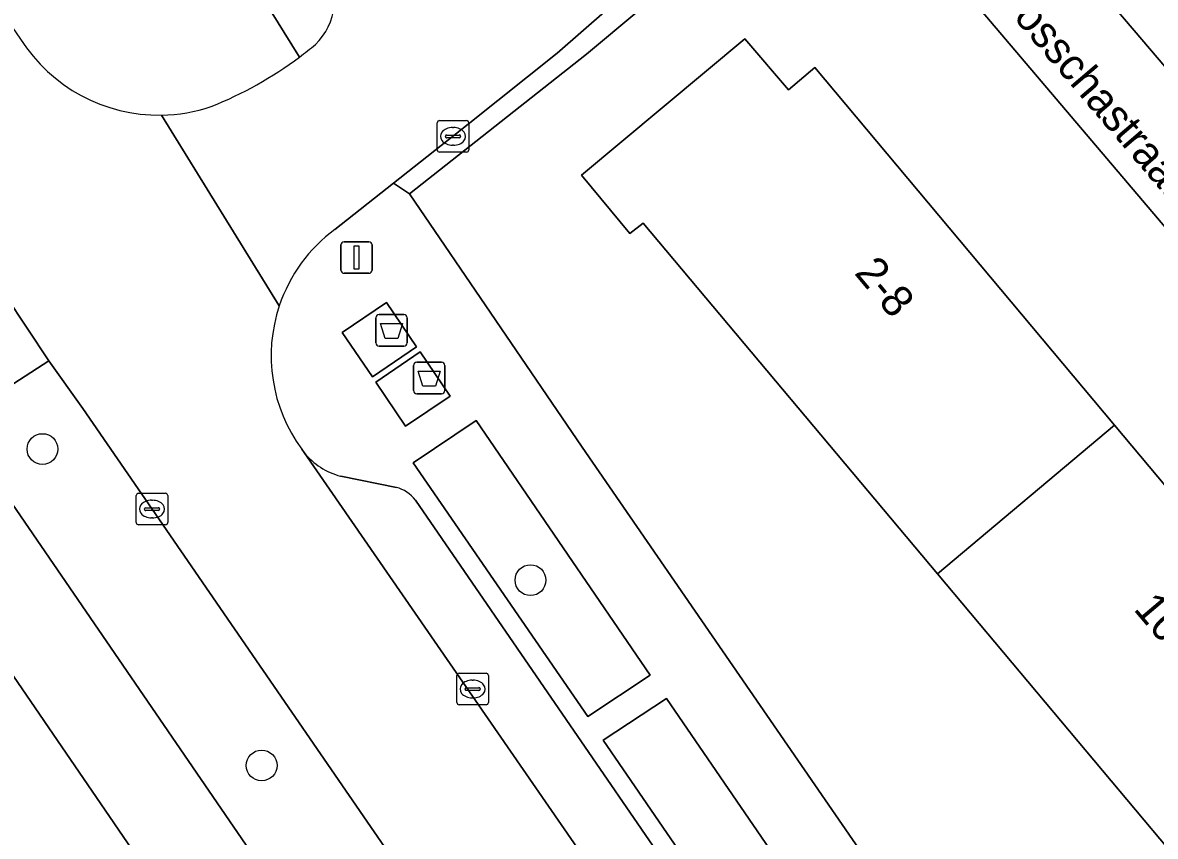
# Model space of a CAD drawing. Extents: x 159888 to 160761, y 384031 to 384750.
# Drawn here: x 160278.81 to 160314.82, y 384286.28 to 384312.14 of the extents above; entities that cross this region are included whole.
import ezdxf

# ---------------------------------------------------------------- set-up
doc = ezdxf.new("R2010")
doc.units = 0
for name, color, linetype in [('IMGEO_Afval_apart_plaats', 7, 'Continuous'), ('IMGEO_Berm_groen', 7, 'Continuous'), ('IMGEO_Boom', 7, 'Continuous'), ('IMGEO_Erf', 7, 'Continuous'), ('IMGEO_Fietspad_gesloten', 7, 'Continuous'), ('IMGEO_Groenvoorziening', 7, 'Continuous'), ('IMGEO_Kolk', 7, 'Continuous'), ('IMGEO_Lichtmast', 7, 'Continuous'), ('IMGEO_Openbare_ruimte_label', 7, 'Continuous'), ('IMGEO_Pand', 7, 'Continuous'), ('IMGEO_Pand_nummerreeks', 7, 'Continuous'), ('IMGEO_Parkeervlak_open', 7, 'Continuous'), ('IMGEO_Rijbaan_lokaal_open', 7, 'Continuous'), ('IMGEO_Voetpad_gesloten', 7, 'Continuous'), ('IMGEO_Voetpad_open', 7, 'Continuous')]:
    doc.layers.add(name, color=color, linetype=linetype)

msp = doc.modelspace()

# ---------------------------------------------------------------- linework, layer by layer
at = {"layer": 'IMGEO_Afval_apart_plaats'}
for p, q in [((160290.047, 384301.961), (160290.047, 384302.761)), ((160290.047, 384302.761), (160290.047, 384301.961)), ((160290.147, 384302.861), (160290.937, 384302.861)), ((160290.937, 384302.861), (160290.147, 384302.861)), ((160291.037, 384302.761), (160291.037, 384301.961)), ((160291.037, 384301.961), (160291.037, 384302.761)), ((160290.937, 384301.861), (160290.147, 384301.861)), ((160290.147, 384301.861), (160290.937, 384301.861)), ((160291.34, 384301.347), (160292.13, 384301.347)), ((160292.13, 384301.347), (160291.34, 384301.347)), ((160291.24, 384300.447), (160291.24, 384301.247)), ((160291.24, 384301.247), (160291.24, 384300.447)), ((160292.23, 384301.247), (160292.23, 384300.447)), ((160292.23, 384300.447), (160292.23, 384301.247)), ((160292.13, 384300.347), (160291.34, 384300.347)), ((160291.34, 384300.347), (160292.13, 384300.347))]:
    msp.add_line(p, q, dxfattribs=at)
for points in [[(160290.19, 384302.575), (160290.894, 384302.575), (160290.745, 384302.105), (160290.339, 384302.105), (160290.19, 384302.575)], [(160291.383, 384301.061), (160292.087, 384301.061), (160291.938, 384300.591), (160291.532, 384300.591), (160291.383, 384301.061)]]:
    msp.add_lwpolyline(points, dxfattribs=at)
for centre, start, end in [((160290.147, 384302.761), 90, 180), ((160290.147, 384302.761), 90, 180), ((160290.937, 384302.761), 0, 90), ((160290.937, 384302.761), 360, 90), ((160290.147, 384301.961), 180, 270), ((160290.147, 384301.961), 180, 270), ((160290.937, 384301.961), 270, 0), ((160290.937, 384301.961), 270, 0), ((160291.34, 384301.247), 90, 180), ((160291.34, 384301.247), 90, 180), ((160292.13, 384301.247), 0, 90), ((160292.13, 384301.247), 360, 90), ((160291.34, 384300.447), 180, 270), ((160291.34, 384300.447), 180, 270), ((160292.13, 384300.447), 270, 0), ((160292.13, 384300.447), 270, 0)]:
    msp.add_arc(centre, 0.1, start, end, dxfattribs=at)
at = {"layer": 'IMGEO_Berm_groen'}
for points in [[(160282.927, 384296.681), (160280.725, 384299.878), (160279.645, 384301.394), (160277.953, 384300.296), (160277.177, 384299.792)], [(160277.053, 384298.924), (160299.299, 384266.468), (160302.77, 384261.404)], [(160303.676, 384261.675), (160304.138, 384261.963), (160306.009, 384263.129), (160301.558, 384269.624), (160299.779, 384272.198), (160282.927, 384296.681)]]:
    msp.add_lwpolyline(points, dxfattribs=at)
msp.add_lwpolyline([(160276.01, 384295.023), (160275.464, 384293.165), (160274.352, 384289.384), (160282.072, 384278.341), (160283.369, 384279.235), (160285.073, 384276.775), (160283.792, 384275.881), (160287.579, 384270.463), (160296.559, 384257.184), (160298.946, 384258.862), (160300.173, 384259.725), (160296.74, 384264.74)], close=True, dxfattribs=at)
at = {"layer": 'IMGEO_Boom'}
for centre in [(160279.444, 384298.588), (160294.958, 384294.421), (160286.411, 384288.531)]:
    msp.add_circle(centre, 0.489, dxfattribs=at)
at = {"layer": 'IMGEO_Erf'}
for points in [[(160301.602, 384315.205), (160296.743, 384311.136), (160291.109, 384306.696), (160296.596, 384298.647), (160312.595, 384275.443), (160329.749, 384288.44), (160304.566, 384318.085)], [(160318.45, 384281.198), (160316.955, 384283.012), (160317.336, 384283.371), (160307.893, 384294.625), (160298.54, 384305.772), (160298.121, 384305.442), (160296.582, 384307.294), (160301.77, 384311.631), (160303.156, 384310.008), (160303.993, 384310.72), (160313.525, 384299.35), (160323.057, 384287.98), (160322.297, 384287.419), (160323.712, 384285.715)]]:
    msp.add_lwpolyline(points, close=True, dxfattribs=at)
at = {"layer": 'IMGEO_Fietspad_gesloten'}
for points in [[(160277.953, 384300.296), (160279.645, 384301.394), (160277.568, 384304.503)], [(160302.77, 384261.404), (160299.299, 384266.468), (160277.053, 384298.924)], [(160276.01, 384295.023), (160296.74, 384264.74), (160300.173, 384259.725), (160301.925, 384257.178)]]:
    msp.add_lwpolyline(points, dxfattribs=at)
at = {"layer": 'IMGEO_Groenvoorziening'}
msp.add_lwpolyline([(160334.376, 384322.584), (160330.707, 384320.49), (160327.142, 384317.932), (160319.822, 384312.651), (160314.241, 384320.516), (160315.546, 384321.854), (160318.416, 384324.982), (160314.321, 384328.458), (160314.091, 384328.653), (160311.432, 384325.343), (160306.944, 384320.354), (160327.95, 384295.702), (160330.004, 384297.782), (160326.574, 384300.84), (160321.993, 384304.881), (160347.472, 384333.034)], dxfattribs=at)
for points in [[(160296.777, 384290.092), (160298.758, 384291.399), (160293.229, 384299.495), (160291.228, 384298.146)], [(160305.921, 384280.985), (160302.699, 384285.681), (160299.284, 384290.662), (160297.273, 384289.338), (160303.954, 384279.592)]]:
    msp.add_lwpolyline(points, close=True, dxfattribs=at)
at = {"layer": 'IMGEO_Kolk'}
for p, q in [((160291.995, 384308.101), (160291.995, 384308.953)), ((160292.07, 384309.027), (160292.922, 384309.027)), ((160292.996, 384308.953), (160292.996, 384308.101)), ((160292.254, 384308.521), (160292.254, 384308.533)), ((160292.692, 384308.484), (160292.294, 384308.484)), ((160292.297, 384308.57), (160292.695, 384308.57)), ((160292.483, 384308.807), (160292.508, 384308.807)), ((160292.738, 384308.533), (160292.738, 384308.521)), ((160292.506, 384308.247), (160292.481, 384308.247)), ((160292.922, 384308.027), (160292.07, 384308.027)), ((160282.426, 384296.255), (160282.426, 384297.107)), ((160282.501, 384297.181), (160283.353, 384297.181)), ((160282.914, 384296.961), (160282.939, 384296.961)), ((160283.427, 384297.107), (160283.427, 384296.255)), ((160282.685, 384296.675), (160282.685, 384296.687)), ((160283.123, 384296.638), (160282.725, 384296.638)), ((160282.728, 384296.724), (160283.126, 384296.724)), ((160283.169, 384296.687), (160283.169, 384296.675)), ((160282.937, 384296.401), (160282.912, 384296.401)), ((160283.353, 384296.181), (160282.501, 384296.181)), ((160292.618, 384290.535), (160292.618, 384291.387)), ((160292.693, 384291.461), (160293.545, 384291.461)), ((160293.106, 384291.241), (160293.131, 384291.241)), ((160293.619, 384291.387), (160293.619, 384290.535)), ((160292.877, 384290.955), (160292.877, 384290.967)), ((160293.315, 384290.918), (160292.917, 384290.918)), ((160292.92, 384291.004), (160293.318, 384291.004)), ((160293.361, 384290.967), (160293.361, 384290.955)), ((160293.545, 384290.461), (160292.693, 384290.461)), ((160293.129, 384290.681), (160293.104, 384290.681))]:
    msp.add_line(p, q, dxfattribs=at)
for points in [[(160291.995, 384308.101), (160291.995, 384308.953)], [(160292.07, 384309.027), (160292.922, 384309.027)], [(160292.996, 384308.953), (160292.996, 384308.101)], [(160292.922, 384308.027), (160292.07, 384308.027)], [(160282.426, 384296.255), (160282.426, 384297.107)], [(160282.501, 384297.181), (160283.353, 384297.181)], [(160283.427, 384297.107), (160283.427, 384296.255)], [(160283.353, 384296.181), (160282.501, 384296.181)], [(160292.618, 384290.535), (160292.618, 384291.387)], [(160292.693, 384291.461), (160293.545, 384291.461)], [(160293.619, 384291.387), (160293.619, 384290.535)], [(160293.545, 384290.461), (160292.693, 384290.461)]]:
    msp.add_lwpolyline(points, dxfattribs=at)
for centre, radius, start, end in [((160292.072, 384308.951), 0.0765, 91.552, 178.448), ((160292.072, 384308.951), 0.0765, 91.552, 178.448), ((160292.92, 384308.951), 0.0765, 1.552, 88.448), ((160292.92, 384308.951), 0.0765, 1.552, 88.448), ((160292.294, 384308.53), 0.0403, 85.8775, 175.7526), ((160292.291, 384308.52), 0.0366, 178.938, 274.7102), ((160292.695, 384308.527), 0.043, 264.8664, 352.4533), ((160292.699, 384308.532), 0.0386, 1.7309, 96.639), ((160292.072, 384308.103), 0.0765, 181.552, 268.448), ((160292.072, 384308.103), 0.0765, 181.552, 268.448), ((160292.92, 384308.103), 0.0765, 271.552, 358.448), ((160292.92, 384308.103), 0.0765, 271.552, 358.448), ((160282.503, 384297.105), 0.0765, 91.552, 178.448), ((160282.503, 384297.105), 0.0765, 91.552, 178.448), ((160283.351, 384297.105), 0.0765, 1.552, 88.448), ((160283.351, 384297.105), 0.0765, 1.552, 88.448), ((160282.725, 384296.684), 0.0403, 85.8775, 175.7526), ((160282.722, 384296.674), 0.0366, 178.938, 274.7102), ((160283.126, 384296.681), 0.043, 264.8664, 352.4533), ((160283.13, 384296.686), 0.0386, 1.7309, 96.639), ((160282.503, 384296.257), 0.0765, 181.552, 268.448), ((160282.503, 384296.257), 0.0765, 181.552, 268.448), ((160283.351, 384296.257), 0.0765, 271.552, 358.448), ((160283.351, 384296.257), 0.0765, 271.552, 358.448), ((160292.695, 384291.385), 0.0765, 91.552, 178.448), ((160292.695, 384291.385), 0.0765, 91.552, 178.448), ((160293.543, 384291.385), 0.0765, 1.552, 88.448), ((160293.543, 384291.385), 0.0765, 1.552, 88.448), ((160292.917, 384290.964), 0.0403, 85.8775, 175.7526), ((160292.914, 384290.954), 0.0366, 178.938, 274.7102), ((160293.318, 384290.961), 0.043, 264.8664, 352.4533), ((160293.322, 384290.966), 0.0386, 1.7309, 96.639), ((160292.695, 384290.537), 0.0765, 181.552, 268.448), ((160292.695, 384290.537), 0.0765, 181.552, 268.448), ((160293.543, 384290.537), 0.0765, 271.552, 358.448), ((160293.543, 384290.537), 0.0765, 271.552, 358.448)]:
    msp.add_arc(centre, radius, start, end, dxfattribs=at)
for centre, major_axis, ratio, start_param, end_param in [((160292.482, 384308.527), (-0.387, 0.002), 0.722429, 4.712389, 7.853982), ((160292.507, 384308.527), (-0.39, 0.002), 0.717154, 1.570796, 4.712389), ((160282.913, 384296.681), (-0.387, 0.002), 0.722429, 4.712389, 7.853982), ((160282.938, 384296.681), (-0.39, 0.002), 0.717154, 1.570796, 4.712389), ((160293.105, 384290.961), (-0.387, 0.002), 0.722429, 4.712389, 7.853982), ((160293.13, 384290.961), (-0.39, 0.002), 0.717154, 1.570796, 4.712389)]:
    msp.add_ellipse(centre, major_axis=major_axis, ratio=ratio, start_param=start_param, end_param=end_param, dxfattribs=at)
at = {"layer": 'IMGEO_Lichtmast'}
for p, q in [((160288.931, 384304.276), (160288.931, 384305.076)), ((160288.931, 384305.076), (160288.931, 384304.276)), ((160289.031, 384305.176), (160289.821, 384305.176)), ((160289.821, 384305.176), (160289.031, 384305.176)), ((160289.921, 384305.076), (160289.921, 384304.276)), ((160289.921, 384304.276), (160289.921, 384305.076)), ((160289.821, 384304.176), (160289.031, 384304.176)), ((160289.031, 384304.176), (160289.821, 384304.176))]:
    msp.add_line(p, q, dxfattribs=at)
msp.add_lwpolyline([(160289.351, 384305.051), (160289.501, 384305.051), (160289.501, 384304.301), (160289.351, 384304.301), (160289.351, 384305.051)], dxfattribs=at)
for centre, start, end in [((160289.031, 384305.076), 90, 180), ((160289.031, 384305.076), 90, 180), ((160289.821, 384305.076), 0, 90), ((160289.821, 384305.076), 360, 90), ((160289.031, 384304.276), 180, 270), ((160289.031, 384304.276), 180, 270), ((160289.821, 384304.276), 270, 0), ((160289.821, 384304.276), 270, 0)]:
    msp.add_arc(centre, 0.1, start, end, dxfattribs=at)
at = {"layer": 'IMGEO_Pand'}
for points in [[(160307.893, 384294.625), (160313.525, 384299.35), (160303.993, 384310.72), (160303.156, 384310.008), (160301.77, 384311.631), (160296.582, 384307.294), (160298.121, 384305.442), (160298.54, 384305.772)], [(160307.893, 384294.625), (160317.336, 384283.371), (160316.955, 384283.012), (160318.45, 384281.198), (160323.712, 384285.715), (160322.297, 384287.419), (160323.057, 384287.98), (160313.525, 384299.35)]]:
    msp.add_lwpolyline(points, close=True, dxfattribs=at)
at = {"layer": 'IMGEO_Parkeervlak_open'}
for points in [[(160287.765, 384298.475), (160305.614, 384272.635)], [(160290.694, 384297.367), (160288.924, 384297.725)], [(160305.581, 384276.203), (160304.117, 384278.313), (160291.298, 384296.967)]]:
    msp.add_lwpolyline(points, dxfattribs=at)
for centre, radius, start, end in [((160289.495, 384299.878), 2.228, 219.0428, 255.1426), ((160290.436, 384296.321), 1.077, 36.8373, 76.1336)]:
    msp.add_arc(centre, radius, start, end, dxfattribs=at)
at = {"layer": 'IMGEO_Rijbaan_lokaal_open'}
for points in [[(160278.751, 384311.616), (160261.636, 384336.549), (160261.25, 384337.096), (160257.084, 384334.34), (160258.695, 384331.991), (160268.757, 384317.297), (160275.69, 384307.23), (160276.646, 384305.841), (160277.568, 384304.503), (160279.645, 384301.394), (160280.725, 384299.878), (160282.927, 384296.681), (160299.779, 384272.198), (160301.558, 384269.624), (160305.677, 384272.525), (160305.614, 384272.635), (160287.765, 384298.475), (160287.686, 384298.589)], [(160288.742, 384305.568), (160290.603, 384307.039), (160292.974, 384308.912), (160295.806, 384311.171), (160302.666, 384317.167), (160304.137, 384318.602), (160306.425, 384320.954)], [(160283.227, 384309.202), (160286.973, 384303.143)], [(160286.973, 384303.143), (160283.227, 384309.202)]]:
    msp.add_lwpolyline(points, dxfattribs=at)
for centre, radius, start, end in [((160286.762, 384312.869), 1.965, 313.7163, 354.5008), ((160283.14, 384314.398), 5.197, 212.3669, 270.9553), ((160281.416, 384319.409), 10.407, 306.551, 310.1027), ((160280.334, 384320.754), 12.132, 291.6416, 306.876), ((160283.139, 384314.392), 5.191, 270.975, 288.7597), ((160291.711, 384301.544), 5.001, 126.4252, 161.3545), ((160291.706, 384301.551), 4.993, 161.4112, 216.3854)]:
    msp.add_arc(centre, radius, start, end, dxfattribs=at)
at = {"layer": 'IMGEO_Voetpad_gesloten'}
for points in [[(160290.38, 384303.246), (160288.975, 384302.289), (160289.932, 384300.884), (160291.337, 384301.841)], [(160290.043, 384300.715), (160290.989, 384299.311), (160292.405, 384300.274), (160291.45, 384301.676)]]:
    msp.add_lwpolyline(points, close=True, dxfattribs=at)
at = {"layer": 'IMGEO_Voetpad_open'}
for points in [[(160311.432, 384325.343), (160314.091, 384328.653), (160314.321, 384328.458), (160331.336, 384349.545), (160331.055, 384349.771), (160336.865, 384357.004), (160338.572, 384359.13), (160351.227, 384374.884), (160350.858, 384375.538), (160339.827, 384361.91), (160327.023, 384345.998), (160311.53, 384326.806), (160306.425, 384320.954), (160304.137, 384318.602), (160302.666, 384317.167), (160295.806, 384311.171), (160292.974, 384308.912), (160290.603, 384307.039), (160291.109, 384306.696), (160296.743, 384311.136), (160301.602, 384315.205), (160304.566, 384318.085), (160306.944, 384320.354)], [(160306.944, 384320.354), (160304.566, 384318.085), (160329.749, 384288.44), (160331.935, 384291.025), (160327.95, 384295.702)], [(160288.975, 384302.289), (160290.38, 384303.246), (160291.337, 384301.841), (160289.932, 384300.884)], [(160290.043, 384300.715), (160291.45, 384301.676), (160292.405, 384300.274), (160290.989, 384299.311)], [(160293.229, 384299.495), (160298.758, 384291.399), (160296.777, 384290.092), (160291.228, 384298.146)], [(160299.284, 384290.662), (160302.699, 384285.681), (160305.921, 384280.985), (160303.954, 384279.592), (160297.273, 384289.338)]]:
    msp.add_lwpolyline(points, close=True, dxfattribs=at)
for points in [[(160312.974, 384345.038), (160304.138, 384334.024), (160295.302, 384323.011), (160284.61, 384315.901), (160287.614, 384311.049)], [(160287.614, 384311.049), (160284.61, 384315.901), (160269.53, 384337.932)], [(160291.109, 384306.696), (160290.603, 384307.039), (160288.742, 384305.568)], [(160314.59, 384270.204), (160316.352, 384271.463), (160312.595, 384275.443), (160296.596, 384298.647), (160291.109, 384306.696)], [(160287.686, 384298.589), (160287.765, 384298.475)], [(160288.924, 384297.725), (160290.694, 384297.367)], [(160291.298, 384296.967), (160304.117, 384278.313), (160305.581, 384276.203)]]:
    msp.add_lwpolyline(points, dxfattribs=at)
for centre, radius, start, end in [((160286.762, 384312.869), 1.965, 313.7163, 354.5008), ((160283.14, 384314.398), 5.197, 212.3669, 270.9553), ((160281.416, 384319.409), 10.407, 306.551, 310.1027), ((160280.334, 384320.754), 12.132, 291.6416, 306.876), ((160283.139, 384314.392), 5.191, 270.975, 288.7597), ((160291.711, 384301.544), 5.001, 126.4252, 161.3545), ((160291.706, 384301.551), 4.993, 161.4112, 216.3854), ((160289.495, 384299.878), 2.228, 219.0428, 255.1426), ((160290.436, 384296.321), 1.077, 36.8373, 76.1336)]:
    msp.add_arc(centre, radius, start, end, dxfattribs=at)

# ---------------------------------------------------------------- texts
at = {"layer": 'IMGEO_Openbare_ruimte_label'}
msp.add_text('Bosschastraat', height=1, rotation=310.4956, dxfattribs=at).set_placement((160309.709, 384312.987))
at = {"layer": 'IMGEO_Pand_nummerreeks'}
for s, rotation, p in [('2-8', 309.9516, (160305.228, 384304.175)), ('10-16', 310.2448, (160314.104, 384293.492))]:
    msp.add_text(s, height=1, rotation=rotation, dxfattribs=at).set_placement(p)

doc.saveas('drawing.dxf')
